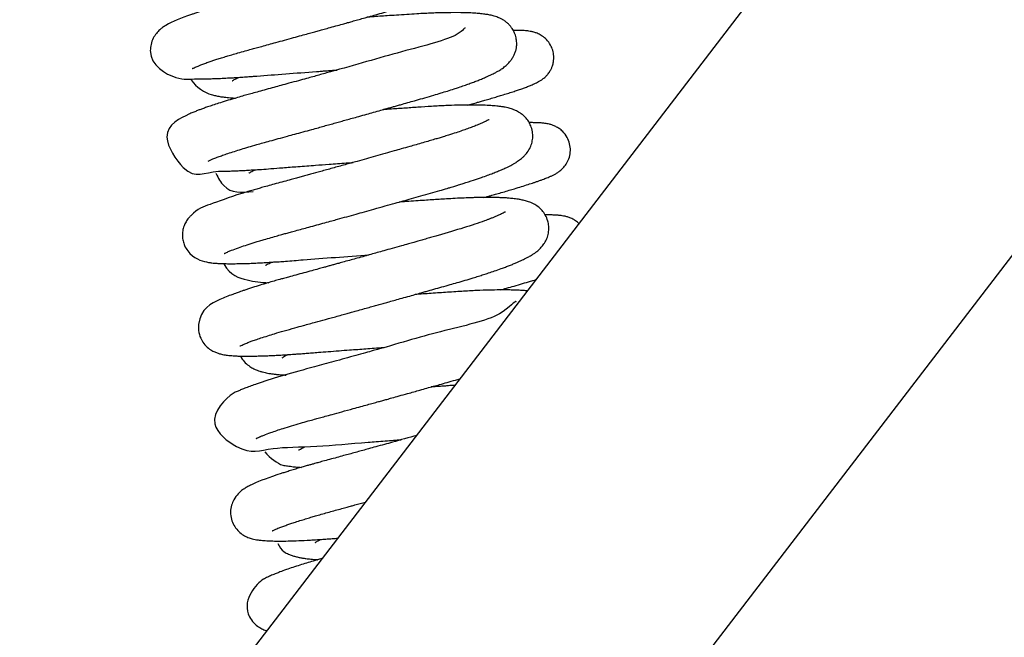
# Model space of a CAD drawing. Header units: inches. Extents: x 0 to 77643, y -44170 to 0.
# Tile 503 of 546: x 76590.445 to 76591.318, y -39752.79 to -39752.242. Entities that reach past the tile are written whole.
import ezdxf

# ---------------------------------------------------------------- set-up
doc = ezdxf.new("R2010")
doc.units = ezdxf.units.IN
doc.header["$MEASUREMENT"] = 0
doc.layers.get('0').update_dxf_attribs({"lineweight": 0})
doc.layers.add('FAKRO LOFT LADDERS', color=7, linetype='Continuous')

# ---------------------------------------------------------------- blocks, each defined once
blk = doc.blocks.new('A$C1F246084')
at = {"layer": 'FAKRO LOFT LADDERS', "color": 7, "linetype": 'Continuous'}
for p, q in [((83.354, 332.068), (115.33, 373.785)), ((118.428, 371.663), (85.133, 328.225))]:
    blk.add_line(p, q, dxfattribs=at)
for points, knots in [([(92.099, 350.295), (92.099, 350.295), (92.1, 350.295), (92.106, 350.299), (92.121, 350.305), (92.139, 350.314), (92.163, 350.323), (92.191, 350.335), (92.229, 350.349), (92.273, 350.364), (92.314, 350.378), (92.357, 350.392), (92.404, 350.407), (92.456, 350.423), (92.512, 350.44), (92.576, 350.458), (92.643, 350.477), (92.706, 350.495), (92.763, 350.51), (92.823, 350.527), (92.891, 350.545), (92.97, 350.567), (93.056, 350.59), (93.144, 350.615), (93.225, 350.637), (93.294, 350.656), (93.351, 350.672), (93.402, 350.686), (93.454, 350.7), (93.514, 350.717), (93.582, 350.736), (93.648, 350.754), (93.704, 350.77), (93.756, 350.785), (93.811, 350.8), (93.875, 350.818), (93.944, 350.837), (94.021, 350.859), (94.104, 350.883), (94.195, 350.909), (94.274, 350.931), (94.335, 350.948), (94.375, 350.96), (94.41, 350.97), (94.44, 350.979), (94.467, 350.987), (94.499, 350.997), (94.554, 351.014), (94.629, 351.037), (94.707, 351.064), (94.773, 351.087), (94.827, 351.106), (94.873, 351.124), (94.908, 351.137), (94.933, 351.148), (94.953, 351.156), (94.972, 351.164), (94.992, 351.173), (95.009, 351.181), (95.023, 351.188), (95.035, 351.193), (95.048, 351.2), (95.06, 351.206), (95.077, 351.215), (95.095, 351.225), (95.111, 351.235), (95.13, 351.247), (95.143, 351.256), (95.161, 351.269), (95.177, 351.283), (95.19, 351.294), (95.205, 351.309), (95.217, 351.322), (95.233, 351.342), (95.253, 351.374), (95.274, 351.417), (95.286, 351.469), (95.29, 351.53), (95.279, 351.591), (95.253, 351.649), (95.219, 351.696), (95.184, 351.729), (95.148, 351.755), (95.107, 351.776), (95.071, 351.789), (95.035, 351.799), (95.008, 351.805), (94.984, 351.81), (94.966, 351.812), (94.951, 351.815), (94.935, 351.817), (94.918, 351.819), (94.899, 351.82), (94.878, 351.822), (94.86, 351.824), (94.835, 351.825), (94.796, 351.827), (94.735, 351.829), (94.662, 351.83), (94.588, 351.829), (94.519, 351.828), (94.441, 351.826), (94.348, 351.822), (94.24, 351.816), (94.124, 351.808), (94.009, 351.801), (93.897, 351.793), (93.807, 351.787), (93.756, 351.783), (93.74, 351.782)], [0.4594624, 0.4594624, 0.4594624, 0.4594624, 0.45950604, 0.459594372, 0.459672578, 0.459785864, 0.459854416, 0.459946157, 0.460068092, 0.460177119, 0.460266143, 0.460350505, 0.460444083, 0.46054295, 0.46063771, 0.460738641, 0.460859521, 0.46095202, 0.461024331, 0.461107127, 0.461206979, 0.461308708, 0.461426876, 0.461548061, 0.461651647, 0.461736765, 0.461808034, 0.461869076, 0.461927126, 0.46200091, 0.46209545, 0.462180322, 0.462245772, 0.462305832, 0.46237687, 0.462451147, 0.462547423, 0.46264178, 0.4627504, 0.462874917, 0.463009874, 0.463076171, 0.463134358, 0.463185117, 0.463228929, 0.463265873, 0.463311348, 0.463375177, 0.463523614, 0.463674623, 0.463786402, 0.463892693, 0.463991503, 0.464080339, 0.464122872, 0.464166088, 0.464223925, 0.46426845, 0.464315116, 0.464359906, 0.464387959, 0.464410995, 0.464454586, 0.46450592, 0.464568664, 0.464621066, 0.464660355, 0.464719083, 0.464776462, 0.464825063, 0.464869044, 0.464900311, 0.464942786, 0.46499483, 0.46504071, 0.465138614, 0.465214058, 0.46528427, 0.465381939, 0.465471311, 0.465550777, 0.465632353, 0.465709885, 0.465792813, 0.465899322, 0.465986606, 0.466077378, 0.466130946, 0.466178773, 0.466222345, 0.46625628, 0.46629437, 0.466350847, 0.466402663, 0.466444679, 0.466480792, 0.466573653, 0.466699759, 0.466867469, 0.466983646, 0.467094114, 0.467213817, 0.467354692, 0.467518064, 0.467681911, 0.467829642, 0.467978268, 0.468111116, 0.46816776, 0.46816776, 0.46816776, 0.46816776]), ([(94.838, 351.68), (94.838, 351.68), (94.836, 351.68), (94.831, 351.676), (94.82, 351.67), (94.802, 351.661), (94.781, 351.651), (94.753, 351.639), (94.717, 351.624), (94.667, 351.604), (94.611, 351.583), (94.55, 351.562), (94.484, 351.54), (94.419, 351.519), (94.361, 351.501), (94.314, 351.487), (94.265, 351.473), (94.206, 351.455), (94.137, 351.436), (94.063, 351.415), (93.977, 351.39), (93.882, 351.363), (93.774, 351.332), (93.671, 351.304), (93.556, 351.271), (93.442, 351.239), (93.331, 351.208), (93.009, 351.119), (92.695, 351.036), (92.44, 350.963), (92.379, 350.945), (92.32, 350.928), (92.265, 350.911), (92.211, 350.894), (92.166, 350.879), (92.127, 350.866), (91.987, 350.818), (91.892, 350.783), (91.798, 350.723), (91.765, 350.697), (91.731, 350.663), (91.696, 350.611), (91.673, 350.549), (91.649, 350.334), (91.971, 350.161), (92.079, 350.191), (92.211, 350.19), (92.268, 350.191), (92.327, 350.192), (92.392, 350.195), (92.456, 350.198), (92.514, 350.201), (92.566, 350.204), (92.624, 350.208), (92.681, 350.212), (92.73, 350.216), (92.944, 350.232), (93.186, 350.251), (93.433, 350.269), (93.483, 350.273), (93.538, 350.277), (93.577, 350.28), (93.597, 350.281)], [0.537731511, 0.537731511, 0.537731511, 0.537731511, 0.537784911, 0.53788168, 0.537958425, 0.538042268, 0.538138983, 0.538209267, 0.538326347, 0.53845934, 0.538583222, 0.538706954, 0.538822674, 0.538956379, 0.539042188, 0.5391058, 0.539178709, 0.539267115, 0.539370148, 0.539476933, 0.539575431, 0.53972506, 0.539855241, 0.539995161, 0.540117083, 0.540292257, 0.540423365, 0.540533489, 0.541505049, 0.541614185, 0.541719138, 0.541800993, 0.541910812, 0.542012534, 0.542097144, 0.542178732, 0.542247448, 0.542987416, 0.543092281, 0.543177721, 0.543279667, 0.543374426, 0.543468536, 0.543554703, 0.544213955, 0.544808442, 0.544935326, 0.545042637, 0.545149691, 0.545266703, 0.545390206, 0.545466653, 0.545544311, 0.545634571, 0.545725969, 0.54579387, 0.545843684, 0.546626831, 0.546686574, 0.546743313, 0.546809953, 0.54688462, 0.54688462, 0.54688462, 0.54688462]), ([(92.265, 349.339), (92.265, 349.339), (92.27, 349.342), (92.29, 349.352), (92.324, 349.366), (92.365, 349.382), (92.415, 349.4), (92.47, 349.419), (92.535, 349.44), (92.607, 349.463), (92.684, 349.486), (92.759, 349.508), (92.833, 349.529), (92.907, 349.549), (92.991, 349.572), (93.077, 349.595), (93.163, 349.619), (93.246, 349.642), (93.328, 349.664), (93.401, 349.684), (93.463, 349.702), (93.523, 349.718), (93.58, 349.734), (93.637, 349.75), (93.694, 349.766), (93.756, 349.783), (93.827, 349.803), (93.901, 349.823), (93.977, 349.845), (94.045, 349.864), (94.104, 349.881), (94.152, 349.894), (94.192, 349.905), (94.232, 349.917), (94.283, 349.931), (94.346, 349.949), (94.423, 349.971), (94.508, 349.995), (94.593, 350.02), (94.67, 350.043), (94.74, 350.065), (94.8, 350.084), (94.858, 350.103), (94.91, 350.121), (94.962, 350.14), (95.01, 350.157), (95.056, 350.175), (95.1, 350.192), (95.138, 350.209), (95.166, 350.222), (95.19, 350.232), (95.21, 350.242), (95.229, 350.252), (95.248, 350.262), (95.269, 350.275), (95.288, 350.286), (95.307, 350.299), (95.325, 350.312), (95.345, 350.328), (95.368, 350.35), (95.391, 350.377), (95.412, 350.407), (95.429, 350.439), (95.442, 350.472), (95.451, 350.509), (95.455, 350.552), (95.451, 350.602), (95.438, 350.65), (95.422, 350.685), (95.405, 350.713), (95.387, 350.736), (95.367, 350.758), (95.341, 350.781), (95.313, 350.799), (95.288, 350.812), (95.267, 350.822), (95.247, 350.83), (95.221, 350.838), (95.199, 350.844), (95.177, 350.849), (95.156, 350.853), (95.134, 350.857), (95.112, 350.86), (95.076, 350.864), (95.039, 350.867), (94.999, 350.87), (94.965, 350.872), (94.92, 350.873), (94.857, 350.874), (94.785, 350.874), (94.714, 350.873), (94.65, 350.872), (94.579, 350.869), (94.503, 350.866), (94.416, 350.861), (94.318, 350.855), (94.216, 350.848), (94.122, 350.842), (94.04, 350.836), (93.969, 350.831), (93.925, 350.828), (93.906, 350.827)], [0.44659271, 0.44659271, 0.44659271, 0.44659271, 0.446712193, 0.446838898, 0.446970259, 0.447118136, 0.447242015, 0.447371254, 0.447509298, 0.44764572, 0.447778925, 0.447915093, 0.448013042, 0.448121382, 0.448243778, 0.448375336, 0.448475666, 0.448589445, 0.448704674, 0.448791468, 0.448866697, 0.448942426, 0.449014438, 0.449082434, 0.449153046, 0.449229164, 0.449312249, 0.449418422, 0.449505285, 0.449599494, 0.449676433, 0.449732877, 0.449782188, 0.449834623, 0.449889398, 0.449986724, 0.450085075, 0.450208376, 0.450343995, 0.450457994, 0.4505613, 0.45067562, 0.45075812, 0.450862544, 0.450959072, 0.451055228, 0.451151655, 0.451255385, 0.451354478, 0.451432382, 0.451479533, 0.451542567, 0.451601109, 0.451649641, 0.451714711, 0.451787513, 0.451835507, 0.451897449, 0.451953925, 0.452024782, 0.452104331, 0.452170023, 0.452221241, 0.452276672, 0.452330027, 0.45238863, 0.452460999, 0.452537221, 0.452590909, 0.452629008, 0.452669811, 0.452719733, 0.452775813, 0.452842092, 0.45289983, 0.452939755, 0.453000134, 0.453066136, 0.453124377, 0.453185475, 0.453244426, 0.453296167, 0.453361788, 0.453430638, 0.45355722, 0.453639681, 0.453707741, 0.453779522, 0.453921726, 0.45407956, 0.454173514, 0.45428234, 0.454395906, 0.45450461, 0.454625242, 0.454769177, 0.454913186, 0.455035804, 0.455134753, 0.455227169, 0.455298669, 0.455298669, 0.455298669, 0.455298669]), ([(94.923, 350.713), (94.919, 350.728), (94.877, 350.625), (94.286, 350.481), (93.761, 350.326), (93.471, 350.246), (93.41, 350.229), (93.347, 350.211), (93.276, 350.192), (93.194, 350.169), (93.104, 350.145), (93.02, 350.122), (92.942, 350.1), (92.865, 350.08), (92.79, 350.059), (92.724, 350.041), (92.662, 350.024), (92.599, 350.006), (92.528, 349.985), (92.45, 349.961), (92.376, 349.938), (92.313, 349.917), (92.261, 349.9), (92.218, 349.885), (92.18, 349.871), (92.144, 349.857), (92.105, 349.841), (92.011, 349.799), (91.723, 349.673), (92.095, 349.098), (92.23, 349.236), (92.416, 349.235), (92.466, 349.236), (92.52, 349.238), (92.576, 349.24), (92.633, 349.243), (92.694, 349.247), (92.756, 349.25), (92.829, 349.255), (92.92, 349.262), (93.044, 349.272), (93.198, 349.284), (93.359, 349.296), (93.526, 349.309), (93.657, 349.318), (93.74, 349.324), (93.764, 349.326)], [0.550510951, 0.550510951, 0.550510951, 0.550510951, 0.551119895, 0.552090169, 0.553030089, 0.553102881, 0.553180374, 0.553260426, 0.553341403, 0.553449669, 0.553576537, 0.553688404, 0.553784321, 0.553895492, 0.554006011, 0.554104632, 0.554186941, 0.554283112, 0.554397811, 0.554535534, 0.5546815, 0.554803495, 0.554912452, 0.555009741, 0.555096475, 0.555184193, 0.555289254, 0.555413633, 0.556114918, 0.556636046, 0.557573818, 0.557659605, 0.557759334, 0.55786016, 0.557956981, 0.558050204, 0.558143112, 0.558247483, 0.558333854, 0.558469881, 0.55863737, 0.558843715, 0.559074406, 0.559245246, 0.559460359, 0.559547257, 0.559547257, 0.559547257, 0.559547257]), ([(94.947, 349.919), (94.963, 349.923), (94.997, 349.932), (95.044, 349.946), (95.092, 349.959), (95.14, 349.973), (95.195, 349.989), (95.249, 350.005), (95.305, 350.022), (95.36, 350.039), (95.414, 350.056), (95.462, 350.073), (95.505, 350.087), (95.547, 350.102), (95.586, 350.117), (95.619, 350.131), (95.647, 350.144), (95.667, 350.154), (95.693, 350.168), (95.717, 350.183), (95.747, 350.207), (95.774, 350.236), (95.795, 350.264), (95.812, 350.296), (95.825, 350.328), (95.836, 350.371), (95.838, 350.426), (95.828, 350.485), (95.803, 350.544), (95.765, 350.595), (95.717, 350.634), (95.675, 350.657), (95.636, 350.671), (95.596, 350.681), (95.557, 350.686), (95.506, 350.69), (95.462, 350.691), (95.431, 350.691), (95.418, 350.691)], [0.454983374, 0.454983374, 0.454983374, 0.454983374, 0.455053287, 0.455138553, 0.455202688, 0.455281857, 0.455378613, 0.455483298, 0.455574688, 0.455695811, 0.455812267, 0.455924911, 0.456038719, 0.456143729, 0.456271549, 0.456403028, 0.456485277, 0.456564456, 0.456644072, 0.456734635, 0.456812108, 0.456861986, 0.456923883, 0.456967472, 0.457009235, 0.457063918, 0.457140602, 0.457219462, 0.4572951, 0.457389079, 0.457470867, 0.457554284, 0.457627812, 0.457714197, 0.45787247, 0.458014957, 0.458171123, 0.458265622, 0.458265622, 0.458265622, 0.458265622]), ([(92.09, 350.179), (92.138, 350.102), (92.255, 350.035), (92.341, 350.016), (92.386, 350.007), (92.434, 350), (92.484, 349.995), (92.523, 349.992), (92.542, 349.991), (92.547, 349.991)], [0.539619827, 0.539619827, 0.539619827, 0.539619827, 0.540091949, 0.540202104, 0.54031859, 0.540434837, 0.540571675, 0.540660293, 0.540691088, 0.540691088, 0.540691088, 0.540691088]), ([(92.515, 350.168), (92.515, 350.168), (92.516, 350.169), (92.521, 350.172), (92.534, 350.181), (92.551, 350.19), (92.567, 350.199), (92.578, 350.204), (92.581, 350.205)], [0.4641645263, 0.4641645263, 0.4641645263, 0.4641645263, 0.4641978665, 0.4642893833, 0.4643872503, 0.4644699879, 0.4645522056, 0.464581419, 0.464581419, 0.464581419, 0.464581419]), ([(92.431, 348.384), (92.431, 348.384), (92.431, 348.384), (92.433, 348.385), (92.444, 348.391), (92.468, 348.402), (92.513, 348.42), (92.572, 348.442), (92.647, 348.468), (92.715, 348.489), (92.774, 348.508), (92.83, 348.525), (92.895, 348.544), (92.963, 348.563), (93.021, 348.579), (93.07, 348.593), (93.117, 348.606), (93.173, 348.621), (93.237, 348.638), (93.31, 348.658), (93.388, 348.68), (93.467, 348.702), (93.539, 348.721), (93.615, 348.742), (93.699, 348.765), (93.791, 348.791), (93.884, 348.817), (93.984, 348.845), (94.09, 348.875), (94.19, 348.903), (94.281, 348.928), (94.37, 348.953), (94.465, 348.98), (94.563, 349.008), (94.654, 349.034), (94.72, 349.053), (94.764, 349.066), (94.79, 349.074), (94.82, 349.083), (94.857, 349.094), (94.923, 349.115), (95.003, 349.141), (95.085, 349.169), (95.152, 349.193), (95.207, 349.214), (95.248, 349.23), (95.282, 349.244), (95.315, 349.258), (95.348, 349.274), (95.379, 349.288), (95.404, 349.301), (95.429, 349.316), (95.451, 349.329), (95.473, 349.344), (95.492, 349.358), (95.512, 349.374), (95.533, 349.394), (95.559, 349.423), (95.587, 349.464), (95.61, 349.519), (95.62, 349.573), (95.62, 349.633), (95.607, 349.688), (95.583, 349.741), (95.551, 349.785), (95.52, 349.815), (95.479, 349.845), (95.444, 349.862), (95.404, 349.878), (95.369, 349.888), (95.333, 349.896), (95.305, 349.901), (95.281, 349.904), (95.259, 349.907), (95.232, 349.91), (95.202, 349.912), (95.174, 349.914), (95.13, 349.916), (95.053, 349.919), (94.948, 349.919), (94.833, 349.917), (94.716, 349.913), (94.58, 349.906), (94.434, 349.896), (94.29, 349.886), (94.173, 349.878), (94.1, 349.873), (94.076, 349.872), (94.072, 349.871)], [0.433720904, 0.433720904, 0.433720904, 0.433720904, 0.433733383, 0.433800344, 0.43386743, 0.434041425, 0.434166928, 0.434363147, 0.434534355, 0.434691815, 0.434772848, 0.43486588, 0.434988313, 0.435100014, 0.435187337, 0.435250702, 0.435317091, 0.435393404, 0.435487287, 0.435580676, 0.435687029, 0.435796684, 0.435889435, 0.435964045, 0.436084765, 0.436203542, 0.436309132, 0.436432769, 0.436576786, 0.436706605, 0.436810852, 0.436922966, 0.437051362, 0.437188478, 0.437321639, 0.437433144, 0.437477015, 0.437514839, 0.43755469, 0.437612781, 0.437688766, 0.437866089, 0.438014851, 0.438139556, 0.438256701, 0.438360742, 0.43841835, 0.438498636, 0.438603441, 0.438684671, 0.438751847, 0.438824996, 0.438907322, 0.438973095, 0.439031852, 0.439090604, 0.439159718, 0.439222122, 0.439326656, 0.439413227, 0.439494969, 0.439564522, 0.439656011, 0.439732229, 0.439809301, 0.439889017, 0.439955, 0.440055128, 0.440133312, 0.440253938, 0.440338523, 0.440430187, 0.440482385, 0.440526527, 0.440604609, 0.440685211, 0.440745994, 0.440796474, 0.440977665, 0.441226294, 0.441374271, 0.441557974, 0.441773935, 0.441966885, 0.442156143, 0.442339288, 0.442410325, 0.442427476, 0.442427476, 0.442427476, 0.442427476]), ([(95.17, 349.77), (95.169, 349.77), (95.165, 349.767), (95.157, 349.763), (95.14, 349.754), (95.12, 349.743), (95.09, 349.73), (95.049, 349.713), (94.998, 349.693), (94.946, 349.674), (94.89, 349.654), (94.825, 349.632), (94.759, 349.611), (94.699, 349.592), (94.651, 349.578), (94.603, 349.564), (94.548, 349.548), (94.484, 349.529), (94.417, 349.51), (94.342, 349.489), (94.266, 349.467), (94.181, 349.443), (94.092, 349.418), (93.996, 349.391), (93.9, 349.364), (93.795, 349.334), (93.678, 349.302), (93.552, 349.267), (93.433, 349.234), (93.342, 349.209), (93.275, 349.191), (93.226, 349.177), (93.175, 349.163), (93.115, 349.147), (93.045, 349.128), (92.969, 349.107), (92.896, 349.087), (92.834, 349.07), (92.779, 349.054), (92.727, 349.039), (92.671, 349.023), (92.496, 348.97), (92.272, 348.884), (92.155, 348.849), (92.062, 348.75), (92.037, 348.715), (92.015, 348.67), (92.001, 348.619), (91.998, 348.566), (92.005, 348.514), (92.022, 348.461), (92.097, 348.336), (92.21, 348.304), (92.272, 348.292), (92.3, 348.288), (92.329, 348.285), (92.359, 348.283), (92.394, 348.281), (92.432, 348.28), (92.474, 348.279), (92.528, 348.279), (92.603, 348.28), (92.682, 348.282), (92.758, 348.286), (92.826, 348.289), (92.889, 348.293), (92.946, 348.297), (93.002, 348.3), (93.071, 348.305), (93.154, 348.312), (93.423, 348.333), (93.696, 348.354), (93.929, 348.37)], [0.563109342, 0.563109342, 0.563109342, 0.563109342, 0.563197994, 0.563289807, 0.563391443, 0.563461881, 0.563559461, 0.563706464, 0.563826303, 0.563941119, 0.564051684, 0.564170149, 0.564308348, 0.564397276, 0.5644649, 0.564535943, 0.564618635, 0.564713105, 0.564811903, 0.564903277, 0.565021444, 0.565118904, 0.565239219, 0.565365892, 0.565484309, 0.565604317, 0.565761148, 0.565923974, 0.566077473, 0.566210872, 0.566276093, 0.56633989, 0.566405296, 0.566480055, 0.566580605, 0.566696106, 0.566801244, 0.566899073, 0.566976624, 0.56705614, 0.56714669, 0.567255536, 0.567963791, 0.568584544, 0.568645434, 0.568722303, 0.568790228, 0.568865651, 0.568935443, 0.569003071, 0.569070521, 0.56915723, 0.569584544, 0.569646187, 0.569748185, 0.569824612, 0.56989617, 0.570006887, 0.570105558, 0.570175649, 0.57030862, 0.57046351, 0.5706298, 0.570741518, 0.570855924, 0.57096148, 0.571036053, 0.571114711, 0.571209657, 0.571331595, 0.571457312, 0.572297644, 0.572297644, 0.572297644, 0.572297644]), ([(95.115, 348.963), (95.12, 348.965), (95.138, 348.97), (95.165, 348.977), (95.204, 348.988), (95.252, 349.002), (95.313, 349.019), (95.373, 349.037), (95.439, 349.056), (95.505, 349.077), (95.571, 349.098), (95.622, 349.115), (95.661, 349.128), (95.691, 349.138), (95.719, 349.149), (95.744, 349.158), (95.767, 349.167), (95.791, 349.177), (95.816, 349.188), (95.843, 349.201), (95.87, 349.217), (95.9, 349.237), (95.939, 349.271), (95.974, 349.32), (96.001, 349.38), (96.011, 349.449), (96.003, 349.52), (95.976, 349.589), (95.936, 349.641), (95.894, 349.676), (95.855, 349.698), (95.823, 349.712), (95.793, 349.721), (95.763, 349.727), (95.733, 349.731), (95.698, 349.735), (95.663, 349.736), (95.625, 349.737), (95.598, 349.737), (95.583, 349.737)], [0.442117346, 0.442117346, 0.442117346, 0.442117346, 0.442142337, 0.44219545, 0.442242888, 0.442323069, 0.442422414, 0.442538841, 0.442637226, 0.442777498, 0.442924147, 0.443057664, 0.443130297, 0.44321404, 0.443297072, 0.443375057, 0.443439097, 0.443521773, 0.443622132, 0.443712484, 0.443812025, 0.443898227, 0.443993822, 0.444072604, 0.44415926, 0.444253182, 0.44434153, 0.444433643, 0.444535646, 0.44460398, 0.444666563, 0.444738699, 0.444813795, 0.444878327, 0.444980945, 0.445096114, 0.44520737, 0.445307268, 0.445422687, 0.445422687, 0.445422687, 0.445422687]), ([(92.686, 349.214), (92.686, 349.214), (92.687, 349.215), (92.693, 349.219), (92.707, 349.227), (92.724, 349.237), (92.739, 349.244), (92.747, 349.248), (92.75, 349.25)], [0.4513028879, 0.4513028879, 0.4513028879, 0.4513028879, 0.4513424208, 0.4514409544, 0.4515323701, 0.4516260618, 0.4516756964, 0.4517137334, 0.4517137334, 0.4517137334, 0.4517137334]), ([(92.346, 349.214), (92.369, 349.163), (92.469, 348.999), (92.608, 349.015), (92.73, 349.025)], [0.552463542, 0.552463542, 0.552463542, 0.552463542, 0.552736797, 0.553473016, 0.553473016, 0.553473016, 0.553473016]), ([(92.596, 347.428), (92.596, 347.428), (92.599, 347.43), (92.614, 347.437), (92.639, 347.449), (92.671, 347.462), (92.711, 347.477), (92.756, 347.493), (92.812, 347.512), (92.878, 347.533), (92.958, 347.558), (93.05, 347.585), (93.151, 347.614), (93.26, 347.644), (93.365, 347.673), (93.457, 347.698), (93.526, 347.717), (93.583, 347.732), (93.643, 347.749), (93.699, 347.764), (93.749, 347.778), (93.804, 347.793), (93.864, 347.81), (93.926, 347.827), (93.982, 347.843), (94.034, 347.857), (94.085, 347.871), (94.14, 347.887), (94.201, 347.904), (94.272, 347.924), (94.346, 347.944), (94.415, 347.964), (94.471, 347.98), (94.531, 347.997), (94.6, 348.016), (94.682, 348.039), (94.762, 348.062), (94.842, 348.085), (94.922, 348.108), (94.996, 348.13), (95.058, 348.15), (95.112, 348.167), (95.167, 348.185), (95.229, 348.206), (95.287, 348.226), (95.339, 348.245), (95.38, 348.261), (95.412, 348.274), (95.437, 348.284), (95.459, 348.293), (95.485, 348.305), (95.511, 348.317), (95.532, 348.327), (95.553, 348.338), (95.58, 348.352), (95.611, 348.37), (95.639, 348.388), (95.665, 348.407), (95.692, 348.432), (95.721, 348.463), (95.749, 348.503), (95.772, 348.552), (95.785, 348.609), (95.786, 348.666), (95.776, 348.725), (95.751, 348.783), (95.716, 348.831), (95.673, 348.871), (95.622, 348.902), (95.577, 348.92), (95.532, 348.933), (95.498, 348.94), (95.468, 348.946), (95.442, 348.949), (95.415, 348.952), (95.388, 348.955), (95.356, 348.958), (95.317, 348.96), (95.272, 348.962), (95.228, 348.963), (95.188, 348.963), (95.151, 348.964), (95.117, 348.963), (95.087, 348.963), (95.06, 348.963), (95.03, 348.962), (94.981, 348.961), (94.909, 348.958), (94.82, 348.954), (94.733, 348.949), (94.654, 348.944), (94.578, 348.939), (94.498, 348.934), (94.41, 348.928), (94.322, 348.922), (94.263, 348.918), (94.238, 348.916)], [0.420850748, 0.420850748, 0.420850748, 0.420850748, 0.420934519, 0.421062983, 0.42116099, 0.421304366, 0.421410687, 0.421519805, 0.421651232, 0.421797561, 0.421927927, 0.422095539, 0.422272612, 0.422402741, 0.422579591, 0.422716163, 0.422776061, 0.422853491, 0.422938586, 0.423009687, 0.423066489, 0.423131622, 0.423215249, 0.423295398, 0.423361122, 0.42342487, 0.423488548, 0.423552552, 0.423628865, 0.423717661, 0.423818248, 0.423909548, 0.423980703, 0.424036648, 0.42414079, 0.424252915, 0.424368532, 0.424471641, 0.424591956, 0.424716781, 0.424806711, 0.424888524, 0.424978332, 0.425087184, 0.425220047, 0.425310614, 0.425400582, 0.425484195, 0.425527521, 0.425574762, 0.425645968, 0.425724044, 0.42577902, 0.425820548, 0.425910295, 0.426022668, 0.426103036, 0.426178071, 0.426271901, 0.426353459, 0.426437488, 0.426525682, 0.426609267, 0.426688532, 0.426763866, 0.426856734, 0.426945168, 0.427033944, 0.427134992, 0.427264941, 0.427379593, 0.427492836, 0.427546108, 0.427626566, 0.427698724, 0.427755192, 0.427827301, 0.427923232, 0.428021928, 0.428115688, 0.428188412, 0.428254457, 0.428319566, 0.42837718, 0.428412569, 0.428454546, 0.428525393, 0.428653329, 0.428793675, 0.428920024, 0.429025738, 0.429123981, 0.42922672, 0.429340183, 0.429463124, 0.429558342, 0.429558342, 0.429558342, 0.429558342]), ([(95.335, 348.814), (95.335, 348.814), (95.333, 348.813), (95.324, 348.808), (95.307, 348.799), (95.288, 348.789), (95.265, 348.779), (95.238, 348.767), (95.207, 348.755), (95.177, 348.743), (95.148, 348.732), (95.01, 348.681), (94.814, 348.621), (94.591, 348.557), (94.538, 348.542), (94.486, 348.527), (94.436, 348.513), (94.386, 348.499), (94.329, 348.483), (94.254, 348.461), (94.17, 348.438), (94.086, 348.414), (94.013, 348.394), (93.947, 348.375), (93.878, 348.356), (93.81, 348.337), (93.74, 348.318), (93.676, 348.3), (93.619, 348.284), (93.573, 348.272), (93.533, 348.261), (93.496, 348.25), (93.452, 348.238), (93.399, 348.224), (93.331, 348.205), (93.253, 348.184), (93.173, 348.162), (93.103, 348.143), (93.048, 348.128), (92.998, 348.114), (92.943, 348.099), (92.875, 348.079), (92.8, 348.056), (92.734, 348.036), (92.683, 348.019), (92.646, 348.007), (92.614, 347.996), (92.588, 347.987), (92.566, 347.98), (92.543, 347.971), (92.476, 347.947), (92.364, 347.899), (92.17, 347.81), (92.164, 347.582), (92.183, 347.514), (92.221, 347.45), (92.267, 347.404), (92.313, 347.376), (92.351, 347.359), (92.381, 347.349), (92.404, 347.343), (92.428, 347.338), (92.453, 347.334), (92.481, 347.331), (92.508, 347.329), (92.536, 347.327), (92.566, 347.325), (92.597, 347.324), (92.63, 347.324), (92.66, 347.323), (92.692, 347.324), (92.728, 347.324), (92.772, 347.325), (92.824, 347.326), (92.881, 347.328), (92.939, 347.331), (93, 347.334), (93.066, 347.338), (93.127, 347.342), (93.181, 347.346), (93.228, 347.349), (93.28, 347.353), (93.34, 347.358), (93.415, 347.364), (93.508, 347.371), (93.616, 347.38), (93.717, 347.387), (93.81, 347.394), (93.895, 347.4), (93.983, 347.407), (94.05, 347.412), (94.088, 347.415), (94.094, 347.415)], [0.575953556, 0.575953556, 0.575953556, 0.575953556, 0.576022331, 0.576119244, 0.576226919, 0.57630066, 0.576376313, 0.576472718, 0.576558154, 0.576632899, 0.576699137, 0.576761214, 0.577558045, 0.577632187, 0.577703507, 0.577775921, 0.577844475, 0.577903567, 0.577974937, 0.578068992, 0.578192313, 0.57829799, 0.578385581, 0.578467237, 0.578548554, 0.57864258, 0.578722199, 0.578811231, 0.578884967, 0.578941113, 0.578987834, 0.579036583, 0.579087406, 0.579157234, 0.579246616, 0.579357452, 0.579474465, 0.579580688, 0.57965995, 0.579717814, 0.579804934, 0.579914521, 0.580045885, 0.580187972, 0.580267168, 0.580341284, 0.580408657, 0.580467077, 0.580514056, 0.580555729, 0.58062208, 0.580994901, 0.581686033, 0.581767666, 0.581880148, 0.581963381, 0.582066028, 0.582157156, 0.582237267, 0.582314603, 0.582373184, 0.582440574, 0.582520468, 0.582598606, 0.582685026, 0.582756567, 0.582824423, 0.582921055, 0.582991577, 0.58305689, 0.583125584, 0.583199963, 0.583280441, 0.583386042, 0.583488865, 0.583584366, 0.583679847, 0.58378623, 0.583890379, 0.583956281, 0.584021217, 0.584092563, 0.584173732, 0.58426627, 0.584397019, 0.584539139, 0.584675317, 0.584778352, 0.584879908, 0.584985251, 0.585100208, 0.585122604, 0.585122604, 0.585122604, 0.585122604]), ([(96.097, 348.694), (96.092, 348.699), (96.074, 348.715), (96.04, 348.737), (96.003, 348.755), (95.967, 348.766), (95.938, 348.772), (95.914, 348.776), (95.9, 348.778), (95.877, 348.78), (95.861, 348.781), (95.84, 348.782), (95.819, 348.783), (95.797, 348.783), (95.776, 348.783), (95.761, 348.783), (95.752, 348.783), (95.748, 348.783)], [0.4316825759, 0.4316825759, 0.4316825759, 0.4316825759, 0.4317120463, 0.4317840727, 0.4318651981, 0.4319352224, 0.4320271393, 0.4321026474, 0.4321591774, 0.4321938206, 0.4322647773, 0.4323287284, 0.4323829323, 0.4324573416, 0.4325143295, 0.4325500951, 0.4325795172, 0.4325795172, 0.4325795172, 0.4325795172]), ([(92.427, 348.279), (92.429, 348.277), (92.491, 348.16), (92.671, 348.103), (92.812, 348.086), (92.893, 348.082)], [0.565012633, 0.565012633, 0.565012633, 0.565012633, 0.565026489, 0.565592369, 0.56612098, 0.56612098, 0.56612098, 0.56612098]), ([(92.858, 348.26), (92.858, 348.26), (92.859, 348.261), (92.865, 348.265), (92.878, 348.273), (92.895, 348.282), (92.91, 348.29), (92.919, 348.294), (92.92, 348.295)], [0.4384519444, 0.4384519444, 0.4384519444, 0.4384519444, 0.4384882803, 0.4385811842, 0.4386675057, 0.4387521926, 0.4388372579, 0.4388456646, 0.4388456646, 0.4388456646, 0.4388456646]), ([(95.282, 348.008), (95.305, 348.014), (95.354, 348.028), (95.432, 348.05), (95.515, 348.074), (95.588, 348.096), (95.633, 348.109), (95.652, 348.115), (95.655, 348.116)], [0.4292511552, 0.4292511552, 0.4292511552, 0.4292511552, 0.429351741, 0.4294754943, 0.4296206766, 0.4297660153, 0.4298624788, 0.4298785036, 0.4298785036, 0.4298785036, 0.4298785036]), ([(95.565, 347.999), (95.557, 347.999), (95.538, 348.001), (95.502, 348.003), (95.457, 348.006), (95.409, 348.007), (95.361, 348.008), (95.318, 348.008), (95.256, 348.008), (95.166, 348.006), (95.037, 348.002), (94.886, 347.994), (94.721, 347.982), (94.579, 347.973), (94.473, 347.965), (94.424, 347.962), (94.403, 347.961)], [0.414865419, 0.414865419, 0.414865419, 0.414865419, 0.414919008, 0.415010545, 0.415114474, 0.415215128, 0.415308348, 0.415390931, 0.415459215, 0.41564014, 0.415841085, 0.416064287, 0.416292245, 0.416509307, 0.416614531, 0.416690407, 0.416690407, 0.416690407, 0.416690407]), ([(95.451, 347.884), (95.438, 347.905), (95.313, 347.719), (94.705, 347.598), (94.179, 347.438), (93.884, 347.356), (93.786, 347.329), (93.677, 347.299), (93.567, 347.269), (93.462, 347.24), (93.171, 347.161), (92.927, 347.091), (92.745, 347.029), (92.695, 347.011), (92.644, 346.992), (92.602, 346.975), (92.561, 346.957), (92.476, 346.922), (92.203, 346.639), (92.677, 346.282), (92.844, 346.384), (93.368, 346.384), (93.759, 346.423), (94.005, 346.441), (94.093, 346.447), (94.178, 346.454), (94.233, 346.458), (94.26, 346.46), (94.261, 346.46)], [0.588768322, 0.588768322, 0.588768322, 0.588768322, 0.589523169, 0.590488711, 0.591369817, 0.591471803, 0.591597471, 0.591741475, 0.591890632, 0.592027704, 0.59216239, 0.59309636, 0.593182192, 0.59331586, 0.593446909, 0.593568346, 0.59366693, 0.593810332, 0.594486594, 0.595017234, 0.595957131, 0.596679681, 0.597370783, 0.597471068, 0.597584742, 0.597689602, 0.597781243, 0.597784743, 0.597784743, 0.597784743, 0.597784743]), ([(92.599, 347.324), (92.61, 347.303), (92.637, 347.265), (92.684, 347.224), (92.73, 347.196), (92.767, 347.179), (92.8, 347.168), (92.827, 347.16), (92.853, 347.154), (92.88, 347.148), (92.911, 347.143), (92.945, 347.138), (92.98, 347.134), (93.017, 347.131), (93.047, 347.129), (93.067, 347.128), (93.072, 347.128)], [0.577800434, 0.577800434, 0.577800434, 0.577800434, 0.577903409, 0.578007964, 0.578105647, 0.578219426, 0.578283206, 0.578361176, 0.578428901, 0.578491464, 0.578574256, 0.578663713, 0.578748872, 0.578817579, 0.578913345, 0.578941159, 0.578941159, 0.578941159, 0.578941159]), ([(93.029, 347.306), (93.029, 347.306), (93.03, 347.306), (93.035, 347.31), (93.053, 347.321), (93.074, 347.332), (93.086, 347.338), (93.089, 347.34)], [0.4255844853, 0.4255844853, 0.4255844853, 0.4255844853, 0.425590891, 0.4257056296, 0.425838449, 0.4259533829, 0.4259783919, 0.4259783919, 0.4259783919, 0.4259783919]), ([(92.762, 346.473), (92.762, 346.473), (92.764, 346.474), (92.769, 346.477), (92.778, 346.481), (92.79, 346.487), (92.803, 346.492), (92.814, 346.497), (92.827, 346.502), (92.856, 346.514), (92.904, 346.531), (92.972, 346.555), (93.044, 346.578), (93.126, 346.603), (93.213, 346.629), (93.293, 346.652), (93.359, 346.67), (93.417, 346.686), (93.478, 346.703), (93.555, 346.724), (93.651, 346.75), (93.75, 346.777), (93.839, 346.802), (93.908, 346.821), (93.969, 346.838), (94.022, 346.853), (94.068, 346.865), (94.115, 346.878), (94.171, 346.894), (94.243, 346.914), (94.318, 346.935), (94.39, 346.955), (94.457, 346.974), (94.524, 346.993), (94.592, 347.012), (94.662, 347.031), (94.738, 347.053), (94.808, 347.073), (94.853, 347.085), (94.868, 347.09)], [0.407984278, 0.407984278, 0.407984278, 0.407984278, 0.408044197, 0.408109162, 0.408169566, 0.408243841, 0.408299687, 0.408339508, 0.408381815, 0.408439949, 0.408636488, 0.408779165, 0.40891735, 0.409079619, 0.409236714, 0.409360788, 0.409460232, 0.409534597, 0.40961852, 0.409719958, 0.409854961, 0.410008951, 0.410109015, 0.410197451, 0.410274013, 0.410340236, 0.410396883, 0.410446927, 0.410514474, 0.410604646, 0.410715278, 0.410795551, 0.410875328, 0.410965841, 0.411051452, 0.411133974, 0.411234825, 0.411350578, 0.411414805, 0.411414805, 0.411414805, 0.411414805]), ([(94.816, 347.022), (94.815, 347.022), (94.803, 347.021), (94.78, 347.02), (94.745, 347.017), (94.703, 347.014), (94.643, 347.01), (94.597, 347.007), (94.569, 347.005)], [0.403510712, 0.403510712, 0.403510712, 0.403510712, 0.4035163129, 0.4035586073, 0.4035962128, 0.4036505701, 0.4037185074, 0.4038219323, 0.4038219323, 0.4038219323, 0.4038219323]), ([(94.422, 346.505), (94.338, 346.481), (94.225, 346.45), (94.084, 346.41), (94.002, 346.388), (93.928, 346.367), (93.863, 346.349), (93.801, 346.332), (93.741, 346.316), (93.678, 346.299), (93.611, 346.28), (93.539, 346.261), (93.47, 346.242), (93.413, 346.227), (93.369, 346.214), (93.332, 346.204), (93.296, 346.194), (93.255, 346.182), (93.208, 346.168), (93.156, 346.153), (93.104, 346.137), (93.059, 346.123), (92.905, 346.074), (92.783, 346.029), (92.686, 345.981), (92.649, 345.96), (92.614, 345.937), (92.573, 345.901), (92.533, 345.85), (92.504, 345.782), (92.494, 345.712), (92.503, 345.64), (92.529, 345.574), (92.57, 345.519), (92.619, 345.479), (92.668, 345.453), (92.705, 345.44), (92.737, 345.432), (92.767, 345.426), (92.806, 345.421), (92.859, 345.416), (92.927, 345.413), (93.006, 345.412), (93.087, 345.413), (93.181, 345.416), (93.27, 345.42), (93.358, 345.425), (93.427, 345.429), (93.492, 345.434), (93.549, 345.438), (93.586, 345.441), (93.605, 345.442)], [0.603680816, 0.603680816, 0.603680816, 0.603680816, 0.603996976, 0.604100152, 0.604212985, 0.604306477, 0.604383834, 0.604462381, 0.604544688, 0.604621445, 0.604713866, 0.604816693, 0.604918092, 0.605003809, 0.605066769, 0.605116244, 0.605168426, 0.605231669, 0.605310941, 0.60539899, 0.605492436, 0.605579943, 0.605650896, 0.606362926, 0.606498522, 0.606612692, 0.606732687, 0.606833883, 0.606960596, 0.607049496, 0.607146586, 0.607244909, 0.607332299, 0.607429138, 0.607522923, 0.607620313, 0.607723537, 0.607795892, 0.607885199, 0.607986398, 0.608142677, 0.608343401, 0.608512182, 0.608684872, 0.608842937, 0.6090343, 0.609141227, 0.609263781, 0.609353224, 0.609426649, 0.609507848, 0.609507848, 0.609507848, 0.609507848]), ([(92.85, 346.334), (92.908, 346.268), (92.999, 346.198), (93.087, 346.189), (93.14, 346.181), (93.188, 346.177), (93.217, 346.175), (93.229, 346.174)], [0.5908001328, 0.5908001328, 0.5908001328, 0.5908001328, 0.5912361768, 0.5913646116, 0.5915030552, 0.5916156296, 0.5916886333, 0.5916886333, 0.5916886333, 0.5916886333]), ([(93.201, 346.352), (93.201, 346.352), (93.202, 346.352), (93.206, 346.356), (93.22, 346.364), (93.239, 346.375), (93.256, 346.383), (93.263, 346.387)], [0.4127261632, 0.4127261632, 0.4127261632, 0.4127261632, 0.4127607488, 0.4128437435, 0.4129374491, 0.4130512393, 0.4131279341, 0.4131279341, 0.4131279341, 0.4131279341]), ([(92.928, 345.518), (92.928, 345.518), (92.928, 345.518), (92.93, 345.519), (92.938, 345.523), (92.958, 345.532), (92.992, 345.547), (93.035, 345.563), (93.076, 345.578), (93.12, 345.593), (93.17, 345.61), (93.225, 345.627), (93.283, 345.645), (93.336, 345.661), (93.391, 345.677), (93.45, 345.694), (93.514, 345.712), (93.58, 345.73), (93.642, 345.747), (93.698, 345.762), (93.743, 345.775), (93.787, 345.787), (93.835, 345.8), (93.872, 345.81), (93.891, 345.815)], [0.395117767, 0.395117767, 0.395117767, 0.395117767, 0.395118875, 0.395181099, 0.395250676, 0.395369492, 0.395539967, 0.39565436, 0.395768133, 0.395862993, 0.39596971, 0.396091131, 0.396194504, 0.396289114, 0.396369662, 0.396468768, 0.39656973, 0.39666494, 0.396758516, 0.396836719, 0.396896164, 0.396944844, 0.397015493, 0.397089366, 0.397089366, 0.397089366, 0.397089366]), ([(92.987, 345.388), (93.003, 345.352), (93.036, 345.304), (93.094, 345.278), (93.132, 345.263), (93.169, 345.252), (93.204, 345.244), (93.241, 345.237), (93.28, 345.231), (93.33, 345.225), (93.372, 345.222), (93.397, 345.22), (93.399, 345.22)], [0.60320358, 0.60320358, 0.60320358, 0.60320358, 0.603391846, 0.603503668, 0.603595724, 0.603688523, 0.60378882, 0.603881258, 0.603968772, 0.604088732, 0.604230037, 0.604246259, 0.604246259, 0.604246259, 0.604246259]), ([(93.372, 345.397), (93.372, 345.397), (93.373, 345.398), (93.376, 345.4), (93.382, 345.404), (93.393, 345.411), (93.407, 345.419), (93.42, 345.425), (93.426, 345.429), (93.428, 345.429)], [0.3998612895, 0.3998612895, 0.3998612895, 0.3998612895, 0.3999012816, 0.3999580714, 0.4000163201, 0.4000865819, 0.4001687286, 0.4002260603, 0.4002431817, 0.4002431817, 0.4002431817, 0.4002431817]), ([(93.445, 345.234), (93.443, 345.233), (93.411, 345.224), (93.355, 345.207), (93.28, 345.185), (93.209, 345.162), (93.14, 345.14), (93.07, 345.116), (93.014, 345.096), (92.964, 345.076), (92.921, 345.059), (92.877, 345.038), (92.788, 344.999), (92.605, 344.793), (92.712, 344.592), (92.76, 344.542), (92.81, 344.509), (92.846, 344.494), (92.865, 344.487), (92.873, 344.485)], [0.617999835, 0.617999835, 0.617999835, 0.617999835, 0.618008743, 0.618152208, 0.618272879, 0.618395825, 0.618537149, 0.618682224, 0.618841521, 0.618936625, 0.619073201, 0.619206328, 0.619342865, 0.620021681, 0.620117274, 0.620226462, 0.620319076, 0.620408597, 0.620464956, 0.620464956, 0.620464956, 0.620464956])]:
    blk.add_open_spline(points, degree=3, knots=knots, dxfattribs=at)

msp = doc.modelspace()

# ---------------------------------------------------------------- block references
at = {"xscale": 0.08579999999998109, "yscale": 0.08579999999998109, "zscale": 0.08579999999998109}
msp.add_blockref('A$C1F246084', (76582.69603, -39782.34079), dxfattribs=at)

doc.saveas('drawing.dxf')
